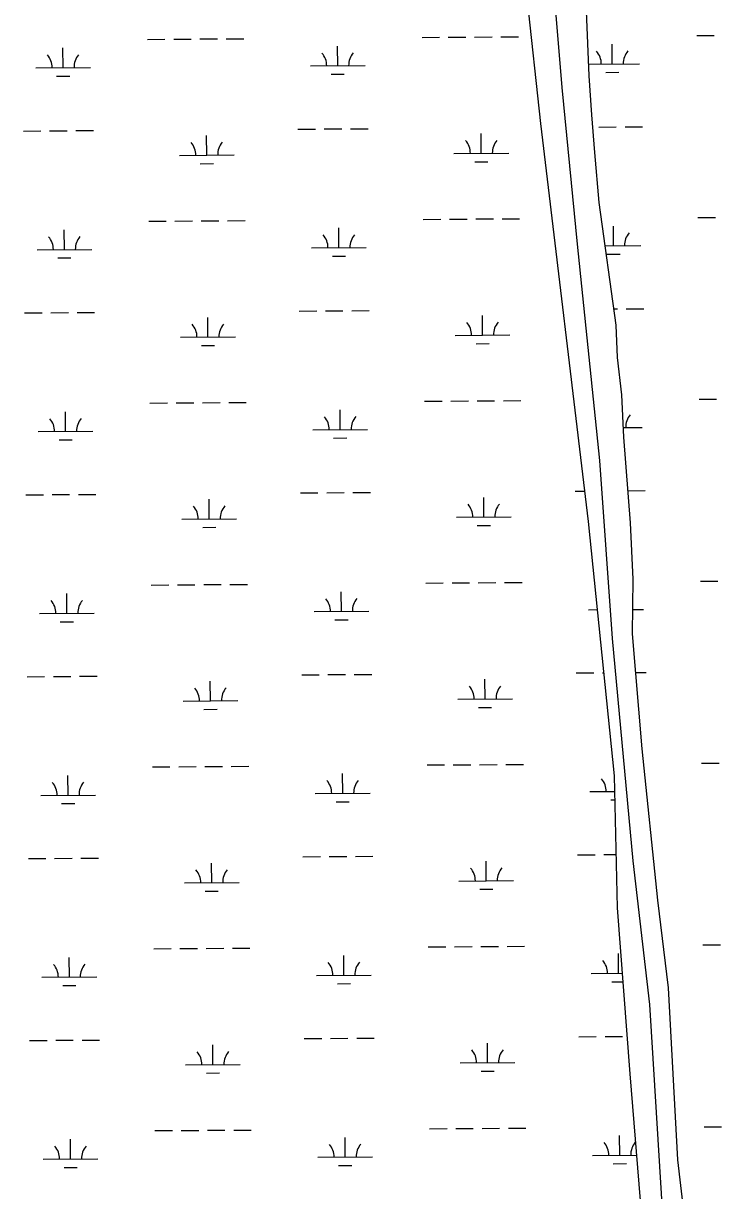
# Model space of a CAD drawing. Extents: x 3508733 to 3546731, y 546897 to 572481.
# Drawn here: x 3514335 to 3515612, y 553314 to 555449 of the extents above; entities that cross this region are included whole.
import ezdxf

# ---------------------------------------------------------------- set-up
doc = ezdxf.new("R2010")
doc.units = 0
doc.layers.add('V-TOPO-SHOR', color=7, linetype='Continuous')
doc.layers.add('V-WETL-SWMP', color=7, linetype='Continuous')

msp = doc.modelspace()

# ---------------------------------------------------------------- linework, layer by layer
at = {"layer": 'V-TOPO-SHOR'}
msp.add_lwpolyline([(3515275.4, 555905.3), (3515295.9, 555618), (3515319.5, 555331.6), (3515347.4, 555045.2), (3515388.6, 554649.3), (3515411.4, 554323.8), (3515449.1, 553917.2), (3515479.6, 553654.2), (3515504.1, 553259.3), (3515530.4, 552932.4), (3515567.8, 552483.2), (3515584.7, 552314.3)], dxfattribs=at)
at = {"layer": 'V-WETL-SWMP'}
for p, q in [((3515220.6, 555811.8), (3515280.8, 555265.5)), ((3515369.4, 555353.1), (3515364.9, 555471.2)), ((3514562.2, 555419.7), (3514594.2, 555419.9)), ((3514610.2, 555420.1), (3514642.2, 555420.3)), ((3514658.2, 555420.4), (3514690.2, 555420.6)), ((3514706.2, 555420.7), (3514738.2, 555420.9)), ((3515064.1, 555423.2), (3515096.1, 555423.4)), ((3515112.1, 555423.5), (3515144.1, 555423.7)), ((3515160.1, 555423.8), (3515192.1, 555424)), ((3515208.1, 555424.1), (3515240.1, 555424.4)), ((3515566, 555426.6), (3515598, 555426.8)), ((3514408, 555367.9), (3514407.7, 555403.9)), ((3514909.9, 555371.4), (3514909.6, 555407.4)), ((3515411.8, 555374.8), (3515411.5, 555410.8)), ((3515368.6, 555374.5), (3515461.8, 555375.1)), ((3514358, 555367.6), (3514458, 555368.3)), ((3514396.1, 555352.4), (3514420.1, 555352.6)), ((3514859.9, 555371), (3514959.9, 555371.7)), ((3514898, 555355.9), (3514922, 555356)), ((3515374.1, 555281.4), (3515369.4, 555353.1)), ((3515399.9, 555359.3), (3515423.9, 555359.4)), ((3515379.7, 555213), (3515374.1, 555281.4)), ((3514335.4, 555252), (3514367.4, 555252.2)), ((3514383.4, 555252.3), (3514415.4, 555252.5)), ((3514431.4, 555252.7), (3514463.4, 555252.9)), ((3514837.3, 555255.4), (3514869.3, 555255.7)), ((3514885.3, 555255.8), (3514917.3, 555256)), ((3514933.3, 555256.1), (3514965.3, 555256.3)), ((3515172.4, 555211.3), (3515172.2, 555247.3)), ((3515280.8, 555265.5), (3515367.4, 554538)), ((3515387.1, 555259.2), (3515419.1, 555259.4)), ((3515435.1, 555259.5), (3515467.1, 555259.7)), ((3514670.5, 555207.9), (3514670.3, 555243.9)), ((3514620.5, 555207.5), (3514720.5, 555208.2)), ((3515122.4, 555211), (3515222.4, 555211.6)), ((3515387.6, 555121.1), (3515379.7, 555213)), ((3514658.6, 555192.3), (3514682.6, 555192.5)), ((3515160.5, 555195.8), (3515184.5, 555195.9)), ((3515419.1, 554896.8), (3515387.6, 555121.1)), ((3514564.5, 555087.1), (3514596.5, 555087.3)), ((3514612.5, 555087.4), (3514644.5, 555087.6)), ((3514660.5, 555087.7), (3514692.5, 555087.9)), ((3514708.5, 555088), (3514740.5, 555088.3)), ((3515066.4, 555090.5), (3515098.4, 555090.7)), ((3515114.4, 555090.8), (3515146.4, 555091)), ((3515162.4, 555091.2), (3515194.4, 555091.4)), ((3515210.4, 555091.5), (3515242.4, 555091.7)), ((3515414, 555042.1), (3515413.8, 555078.1)), ((3515568.3, 555093.9), (3515600.3, 555094.1)), ((3514410.3, 555035.3), (3514410, 555071.3)), ((3514912.2, 555038.7), (3514911.9, 555074.7)), ((3514360.3, 555034.9), (3514460.3, 555035.6)), ((3514862.2, 555038.4), (3514962.2, 555039)), ((3515398.7, 555042), (3515464, 555042.5)), ((3514398.4, 555019.8), (3514422.4, 555019.9)), ((3514900.3, 555023.2), (3514924.3, 555023.3)), ((3515402.1, 555026.6), (3515426.1, 555026.8)), ((3515414.9, 554926.7), (3515421.4, 554926.7)), ((3515437.4, 554926.9), (3515469.4, 554927.1)), ((3514337.6, 554919.3), (3514369.6, 554919.6)), ((3514385.6, 554919.7), (3514417.6, 554919.9)), ((3514433.6, 554920), (3514465.6, 554920.2)), ((3514672.8, 554875.2), (3514672.5, 554911.2)), ((3514839.5, 554922.8), (3514871.5, 554923)), ((3514887.5, 554923.1), (3514919.5, 554923.3)), ((3514935.5, 554923.4), (3514967.5, 554923.6)), ((3515174.7, 554878.6), (3515174.4, 554914.6)), ((3515421.1, 554837.5), (3515419.1, 554896.8)), ((3514622.8, 554874.9), (3514722.8, 554875.5)), ((3515124.7, 554878.3), (3515224.7, 554879)), ((3515162.8, 554863.1), (3515186.8, 554863.3)), ((3514660.9, 554859.7), (3514684.9, 554859.8)), ((3515429.5, 554769.5), (3515421.1, 554837.5)), ((3514614.8, 554754.7), (3514646.8, 554754.9)), ((3514662.8, 554755.1), (3514694.8, 554755.3)), ((3514710.8, 554755.4), (3514742.8, 554755.6)), ((3515068.7, 554757.8), (3515100.7, 554758)), ((3515116.7, 554758.2), (3515148.7, 554758.4)), ((3515164.7, 554758.5), (3515196.7, 554758.7)), ((3515212.7, 554758.8), (3515244.7, 554759)), ((3515432.8, 554691.9), (3515429.5, 554769.5)), ((3515570.5, 554761.3), (3515602.5, 554761.5)), ((3514412.5, 554702.6), (3514412.3, 554738.6)), ((3514566.8, 554754.4), (3514598.8, 554754.6)), ((3514914.4, 554706), (3514914.2, 554742)), ((3514362.5, 554702.3), (3514462.5, 554702.9)), ((3514864.4, 554705.7), (3514964.4, 554706.4)), ((3514902.5, 554690.5), (3514926.5, 554690.7)), ((3515432.1, 554709.6), (3515466.3, 554709.8)), ((3515445, 554535.6), (3515432.8, 554691.9)), ((3514400.6, 554687.1), (3514424.6, 554687.2)), ((3514339.9, 554586.7), (3514371.9, 554586.9)), ((3514387.9, 554587), (3514419.9, 554587.2)), ((3514435.9, 554587.3), (3514467.9, 554587.5)), ((3514841.8, 554590.1), (3514873.8, 554590.3)), ((3514889.8, 554590.4), (3514921.8, 554590.6)), ((3514937.8, 554590.8), (3514969.8, 554591)), ((3515343.7, 554593.5), (3515360.8, 554593.6)), ((3515440.4, 554594.2), (3515471.7, 554594.4)), ((3514675.1, 554542.5), (3514674.8, 554578.5)), ((3515177, 554546), (3515176.7, 554582)), ((3514625.1, 554542.2), (3514725.1, 554542.9)), ((3515127, 554545.6), (3515227, 554546.3)), ((3514663.2, 554527), (3514687.2, 554527.2)), ((3515165.1, 554530.4), (3515189.1, 554530.6)), ((3515367.4, 554538), (3515415.3, 554072.7)), ((3515450, 554432.3), (3515445, 554535.6)), ((3514569, 554421.7), (3514601, 554421.9)), ((3514617, 554422.1), (3514649, 554422.3)), ((3514665, 554422.4), (3514697, 554422.6)), ((3514713, 554422.7), (3514745, 554422.9)), ((3515070.9, 554425.2), (3515102.9, 554425.4)), ((3515118.9, 554425.5), (3515150.9, 554425.7)), ((3515166.9, 554425.8), (3515198.9, 554426)), ((3515214.9, 554426.1), (3515246.9, 554426.4)), ((3515448.6, 554332.2), (3515450, 554432.3)), ((3515572.8, 554428.6), (3515604.8, 554428.8)), ((3514414.8, 554369.9), (3514414.6, 554405.9)), ((3514916.7, 554373.4), (3514916.5, 554409.4)), ((3514866.7, 554373), (3514966.7, 554373.7)), ((3515368.6, 554376.5), (3515384, 554376.6)), ((3515449.2, 554377), (3515468.6, 554377.1)), ((3514364.8, 554369.6), (3514464.8, 554370.3)), ((3514402.9, 554354.4), (3514426.9, 554354.6)), ((3514904.8, 554357.8), (3514928.8, 554358)), ((3515466.4, 554122.2), (3515448.6, 554332.2)), ((3514342.2, 554254), (3514374.2, 554254.2)), ((3514390.2, 554254.3), (3514422.2, 554254.5)), ((3514438.2, 554254.7), (3514470.2, 554254.9)), ((3514677.3, 554209.9), (3514677.1, 554245.9)), ((3514844.1, 554257.4), (3514876.1, 554257.6)), ((3514892.1, 554257.8), (3514924.1, 554258)), ((3514940.1, 554258.1), (3514972.1, 554258.3)), ((3515179.2, 554213.3), (3515179, 554249.3)), ((3515346, 554260.9), (3515378, 554261.1)), ((3515394, 554261.2), (3515395.9, 554261.2)), ((3515454.6, 554261.6), (3515474, 554261.7)), ((3514627.3, 554209.5), (3514727.3, 554210.2)), ((3515129.2, 554212.9), (3515229.2, 554213.6)), ((3514665.4, 554194.3), (3514689.4, 554194.5)), ((3515167.3, 554197.8), (3515191.3, 554197.9)), ((3515495, 553845.5), (3515466.4, 554122.2)), ((3515121.2, 554092.8), (3515153.2, 554093)), ((3515169.2, 554093.1), (3515201.2, 554093.4)), ((3515217.2, 554093.5), (3515249.2, 554093.7)), ((3515575.1, 554095.9), (3515607.1, 554096.1)), ((3514417.1, 554037.3), (3514416.8, 554073.3)), ((3514571.3, 554089.1), (3514603.3, 554089.3)), ((3514619.3, 554089.4), (3514651.3, 554089.6)), ((3514667.3, 554089.7), (3514699.3, 554089.9)), ((3514715.3, 554090), (3514747.3, 554090.3)), ((3514919, 554040.7), (3514918.7, 554076.7)), ((3515073.2, 554092.5), (3515105.2, 554092.7)), ((3515415.3, 554072.7), (3515420.5, 553831.5)), ((3514367.1, 554036.9), (3514467.1, 554037.6)), ((3514869, 554040.4), (3514969, 554041)), ((3515370.9, 554043.8), (3515415.9, 554044.1)), ((3514405.2, 554021.8), (3514429.2, 554021.9)), ((3514907.1, 554025.2), (3514931.1, 554025.3)), ((3515409, 554028.6), (3515416.2, 554028.7)), ((3514440.5, 553922), (3514472.5, 553922.2)), ((3514846.4, 553924.8), (3514878.4, 553925)), ((3514894.4, 553925.1), (3514926.4, 553925.3)), ((3514942.4, 553925.4), (3514974.4, 553925.6)), ((3515348.3, 553928.2), (3515380.3, 553928.4)), ((3515396.3, 553928.5), (3515418.4, 553928.7)), ((3514344.5, 553921.3), (3514376.5, 553921.6)), ((3514392.5, 553921.7), (3514424.5, 553921.9)), ((3514679.6, 553877.2), (3514679.4, 553913.2)), ((3515181.5, 553880.6), (3515181.3, 553916.6)), ((3515131.5, 553880.3), (3515231.5, 553881)), ((3514629.6, 553876.9), (3514729.6, 553877.5)), ((3514667.7, 553861.7), (3514691.7, 553861.8)), ((3515169.6, 553865.1), (3515193.6, 553865.3)), ((3515514.4, 553684.7), (3515495, 553845.5)), ((3515420.5, 553831.5), (3515443.6, 553527.5)), ((3514573.6, 553756.4), (3514605.6, 553756.6)), ((3514621.6, 553756.7), (3514653.6, 553756.9)), ((3514669.6, 553757.1), (3514701.6, 553757.3)), ((3514717.6, 553757.4), (3514749.6, 553757.6)), ((3515075.5, 553759.8), (3515107.5, 553760)), ((3515123.5, 553760.2), (3515155.5, 553760.4)), ((3515171.5, 553760.5), (3515203.5, 553760.7)), ((3515219.5, 553760.8), (3515251.5, 553761)), ((3515577.4, 553763.3), (3515609.4, 553763.5)), ((3514419.4, 553704.6), (3514419.1, 553740.6)), ((3514921.2, 553708), (3514921, 553744)), ((3515423.1, 553711.5), (3515422.9, 553747.5)), ((3515373.1, 553711.1), (3515429.6, 553711.5)), ((3514369.4, 553704.3), (3514469.4, 553704.9)), ((3514407.5, 553689.1), (3514431.5, 553689.2)), ((3514871.2, 553707.7), (3514971.2, 553708.4)), ((3514909.4, 553692.5), (3514933.4, 553692.7)), ((3515411.2, 553695.9), (3515430.8, 553696.1)), ((3515531.3, 553370.4), (3515514.4, 553684.7)), ((3514346.7, 553588.7), (3514378.7, 553588.9)), ((3514394.7, 553589), (3514426.7, 553589.2)), ((3514442.7, 553589.3), (3514474.7, 553589.5)), ((3514681.9, 553544.5), (3514681.6, 553580.5)), ((3514848.6, 553592.1), (3514880.6, 553592.3)), ((3514896.6, 553592.4), (3514928.6, 553592.6)), ((3514944.6, 553592.8), (3514976.6, 553593)), ((3515183.8, 553548), (3515183.5, 553584)), ((3515350.5, 553595.5), (3515382.5, 553595.7)), ((3515398.5, 553595.9), (3515430.5, 553596.1)), ((3514631.9, 553544.2), (3514731.9, 553544.9)), ((3515133.8, 553547.6), (3515233.8, 553548.3)), ((3514670, 553529), (3514694, 553529.2)), ((3515171.9, 553532.4), (3515195.9, 553532.6)), ((3515443.6, 553527.5), (3515484.1, 553038.6)), ((3514575.9, 553423.7), (3514607.9, 553423.9)), ((3514623.9, 553424.1), (3514655.9, 553424.3)), ((3514671.9, 553424.4), (3514703.9, 553424.6)), ((3514719.9, 553424.7), (3514751.9, 553424.9)), ((3514923.5, 553375.4), (3514923.3, 553411.4)), ((3515077.8, 553427.2), (3515109.8, 553427.4)), ((3515125.8, 553427.5), (3515157.8, 553427.7)), ((3515173.8, 553427.8), (3515205.8, 553428)), ((3515221.8, 553428.1), (3515253.8, 553428.4)), ((3515425.4, 553378.8), (3515425.2, 553414.8)), ((3515579.6, 553430.6), (3515611.6, 553430.8)), ((3514421.6, 553371.9), (3514421.4, 553407.9)), ((3514371.6, 553371.6), (3514471.6, 553372.3)), ((3514873.5, 553375), (3514973.5, 553375.7)), ((3515375.4, 553378.4), (3515455.9, 553379)), ((3515566.6, 553077.7), (3515531.3, 553370.4)), ((3514409.7, 553356.4), (3514433.7, 553356.6)), ((3514911.6, 553359.8), (3514935.6, 553360)), ((3515413.5, 553363.3), (3515437.5, 553363.4))]:
    msp.add_line(p, q, dxfattribs=at)
for centre, start, end in [((3515356.5, 555374.9), 359.6198, 41.1635), ((3515467, 555375.6), 139.6198, 181.1635), ((3514352.7, 555368), 359.6198, 41.1635), ((3514463.2, 555368.8), 139.6198, 181.1635), ((3514854.6, 555371.5), 359.6198, 41.1635), ((3514965.1, 555372.2), 139.6198, 181.1635), ((3514615.3, 555208), 359.6198, 41.1635), ((3514725.8, 555208.7), 139.6198, 181.1635), ((3515117.2, 555211.4), 359.6198, 41.1635), ((3515227.7, 555212.1), 139.6198, 181.1635), ((3514355, 555035.4), 359.6198, 41.1635), ((3514465.5, 555036.1), 139.6198, 181.1635), ((3514856.9, 555038.8), 359.6198, 41.1635), ((3514967.4, 555039.5), 139.6198, 181.1635), ((3515469.3, 555043), 139.6198, 181.1635), ((3514617.5, 554875.3), 359.6198, 41.1635), ((3514728, 554876), 139.6198, 181.1635), ((3515119.4, 554878.7), 359.6198, 41.1635), ((3515229.9, 554879.5), 139.6198, 181.1635), ((3514357.3, 554702.7), 359.6198, 41.1635), ((3514467.8, 554703.5), 139.6198, 181.1635), ((3514859.2, 554706.1), 359.6198, 41.1635), ((3514969.7, 554706.9), 139.6198, 181.1635), ((3515471.5, 554710.3), 139.6198, 181.1635), ((3514619.8, 554542.6), 359.6198, 41.1635), ((3514730.3, 554543.4), 139.6198, 181.1635), ((3515121.7, 554546.1), 359.6198, 41.1635), ((3515232.2, 554546.8), 139.6198, 181.1635), ((3514359.6, 554370), 359.6198, 41.1635), ((3514470, 554370.8), 139.6198, 181.1635), ((3514861.5, 554373.5), 359.6198, 41.1635), ((3514971.9, 554374.2), 139.6198, 181.1635), ((3514622.1, 554210), 359.6198, 41.1635), ((3514732.6, 554210.7), 139.6198, 181.1635), ((3515124, 554213.4), 359.6198, 41.1635), ((3515234.5, 554214.1), 139.6198, 181.1635), ((3514361.8, 554037.4), 359.6198, 41.1635), ((3514472.3, 554038.1), 139.6198, 181.1635), ((3514863.7, 554040.8), 359.6198, 41.1635), ((3514974.2, 554041.5), 139.6198, 181.1635), ((3515365.6, 554044.2), 359.6198, 41.1635), ((3514734.9, 553878), 139.6198, 181.1635), ((3515126.3, 553880.7), 359.6198, 41.1635), ((3515236.7, 553881.5), 139.6198, 181.1635), ((3514624.4, 553877.3), 359.6198, 41.1635), ((3514866, 553708.1), 359.6198, 41.1635), ((3514976.5, 553708.9), 139.6198, 181.1635), ((3515367.9, 553711.6), 359.6198, 41.1635), ((3514364.1, 553704.7), 359.6198, 41.1635), ((3514474.6, 553705.4), 139.6198, 181.1635), ((3514626.6, 553544.6), 359.6198, 41.1635), ((3514737.1, 553545.4), 139.6198, 181.1635), ((3515128.5, 553548.1), 359.6198, 41.1635), ((3515239, 553548.8), 139.6198, 181.1635), ((3514366.4, 553372), 359.6198, 41.1635), ((3514476.9, 553372.8), 139.6198, 181.1635), ((3514868.3, 553375.5), 359.6198, 41.1635), ((3514978.8, 553376.2), 139.6198, 181.1635), ((3515370.2, 553378.9), 359.6198, 41.1635), ((3515480.7, 553379.6), 139.6198, 181.1635)]:
    msp.add_arc(centre, 35.2, start, end, dxfattribs=at)

doc.saveas('drawing.dxf')
